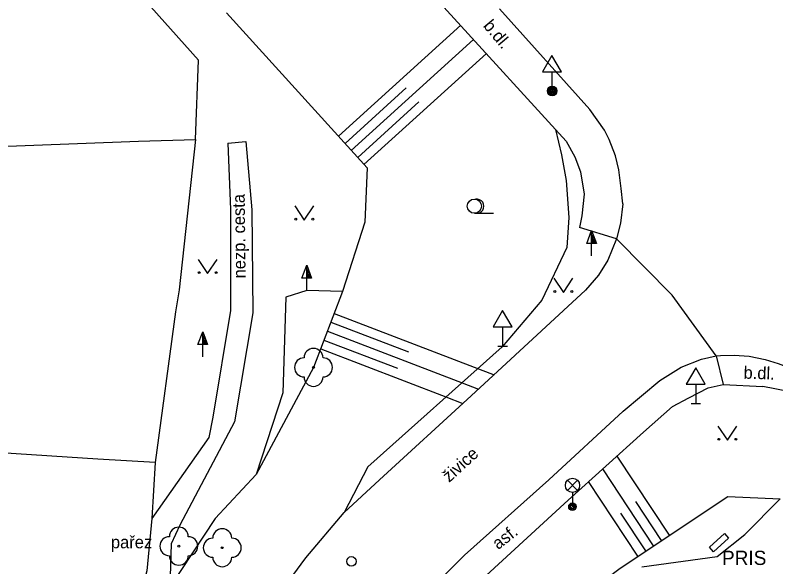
# Model space of a CAD drawing. Extents: x -595546 to -593986, y -1160845 to -1159202.
# Drawn here: x -594296.59 to -594256.49, y -1160557.29 to -1160528.23 of the extents above; entities that cross this region are included whole.
import ezdxf

# ---------------------------------------------------------------- set-up
doc = ezdxf.new("R2010")
doc.units = 0
for name, color, linetype in [('DOP - rozhrani ploch obecne', 7, 'Continuous'), ('Level 22', 7, 'Continuous'), ('Level 25', 7, 'Continuous'), ('Level 28', 7, 'Continuous'), ('Level 33', 7, 'Continuous'), ('Level 34', 7, 'Continuous'), ('Level 36', 7, 'Continuous'), ('silnoproud - povrch.  znaky a  RIS  skut. velikost', 7, 'Continuous'), ('TM - chodniky - VP', 7, 'Continuous'), ('TM - horni hrana svahu', 7, 'Continuous'), ('TM - hranice souvisleho porostu (skupiny stromu_ kere)', 7, 'Continuous'), ('TM - komunikace - VP', 7, 'Continuous'), ('TM - letecke snimky - pomocna linie', 7, 'Continuous'), ('TM - nezpevnene cesty a chodniky', 7, 'Continuous'), ('TM - plot drateny_ kovovy - VP', 7, 'Continuous'), ('TM - pomocna konstrukcni linie', 7, 'Continuous'), ('TM - popis objektu', 7, 'Continuous'), ('TM - popis povrchu', 7, 'Continuous'), ('TM - poznamka', 7, 'Continuous'), ('TM - rozhrani mezi zpev. plochami mezi sebou - VP', 7, 'Continuous'), ('TM - srafovani', 7, 'Continuous'), ('TM - vjezd na pozemek', 7, 'Continuous')]:
    doc.layers.add(name, color=color, linetype=linetype)

msp = doc.modelspace()

# ---------------------------------------------------------------- linework, layer by layer
at = {"layer": 'DOP - rozhrani ploch obecne'}
for points in [[(-594310.33, -1160535.63), (-594290.09, -1160534.87)], [(-594292.23, -1160551.61), (-594311.9, -1160550.33)]]:
    msp.add_lwpolyline(points, dxfattribs=at)
at = {"layer": 'Level 22'}
for centre in [(-594280.86, -1160546.78), (-594287.96, -1160556.2), (-594285.67, -1160556.28)]:
    msp.add_circle(centre, 0.05, dxfattribs=at)
for centre, start, end in [((-594280.86, -1160546.28), 0, 180), ((-594281.36, -1160546.78), 90, 270), ((-594280.36, -1160546.78), 270, 90), ((-594280.86, -1160547.28), 180, 0), ((-594287.96, -1160555.7), 0, 180), ((-594285.67, -1160555.78), 0, 180), ((-594288.46, -1160556.2), 90, 270), ((-594287.46, -1160556.2), 270, 90), ((-594286.17, -1160556.28), 90, 270), ((-594285.17, -1160556.28), 270, 90), ((-594287.96, -1160556.7), 180, 0), ((-594285.67, -1160556.78), 180, 0)]:
    msp.add_arc(centre, 0.5, start, end, dxfattribs=at)
at = {"layer": 'Level 25'}
for p, q in [((-594266.452, -1160540.248), (-594266.2, -1160539.574)), ((-594266.2, -1160540.248), (-594266.452, -1160540.248)), ((-594266.2, -1160540.9), (-594266.2, -1160540.25)), ((-594281.472, -1160542.078), (-594281.22, -1160541.404)), ((-594281.22, -1160542.078), (-594281.472, -1160542.078)), ((-594281.22, -1160542.73), (-594281.22, -1160542.08)), ((-594286.952, -1160545.578), (-594286.7, -1160544.904)), ((-594286.7, -1160545.578), (-594286.952, -1160545.578)), ((-594286.7, -1160546.23), (-594286.7, -1160545.58))]:
    msp.add_line(p, q, dxfattribs=at)
for points in [[(-594265.95, -1160540.25), (-594266.2, -1160540.25), (-594266.2, -1160539.574), (-594266.2, -1160539.574)], [(-594266.007, -1160540.21), (-594266.16, -1160540.21), (-594266.16, -1160539.797)], [(-594266.065, -1160540.17), (-594266.12, -1160540.17), (-594266.12, -1160540.021)], [(-594280.97, -1160542.08), (-594281.22, -1160542.08), (-594281.22, -1160541.404), (-594281.22, -1160541.404)], [(-594281.027, -1160542.04), (-594281.18, -1160542.04), (-594281.18, -1160541.627)], [(-594281.085, -1160542), (-594281.14, -1160542), (-594281.14, -1160541.851)], [(-594286.45, -1160545.58), (-594286.7, -1160545.58), (-594286.7, -1160544.904), (-594286.7, -1160544.904)], [(-594286.507, -1160545.54), (-594286.66, -1160545.54), (-594286.66, -1160545.127)], [(-594286.565, -1160545.5), (-594286.62, -1160545.5), (-594286.62, -1160545.351)]]:
    msp.add_lwpolyline(points, close=True, dxfattribs=at)
for radius in [0.25, 0.2, 0.15, 0.1, 0.05]:
    msp.add_circle((-594268.28, -1160532.22), radius, dxfattribs=at)
at = {"layer": 'Level 28'}
msp.add_circle((-594278.86, -1160557), 0.25, dxfattribs=at)
at = {"layer": 'Level 33'}
for p, q in [((-594267.475, -1160553.26), (-594266.945, -1160552.73)), ((-594267.475, -1160552.73), (-594266.945, -1160553.26)), ((-594267.21, -1160553.37), (-594267.21, -1160554.12))]:
    msp.add_line(p, q, dxfattribs=at)
for centre, radius in [((-594267.21, -1160552.995), 0.375), ((-594267.21, -1160554.12), 0.2), ((-594267.21, -1160554.12), 0.145), ((-594267.21, -1160554.12), 0.0876)]:
    msp.add_circle(centre, radius, dxfattribs=at)
at = {"layer": 'Level 34'}
for p, q in [((-594268.29, -1160531.212), (-594268.29, -1160532.23)), ((-594268.54, -1160532.23), (-594268.04, -1160532.23)), ((-594270.89, -1160544.652), (-594270.89, -1160545.67)), ((-594271.14, -1160545.67), (-594270.64, -1160545.67)), ((-594260.71, -1160547.672), (-594260.71, -1160548.69)), ((-594260.96, -1160548.69), (-594260.46, -1160548.69))]:
    msp.add_line(p, q, dxfattribs=at)
for points in [[(-594268.79, -1160531.212), (-594267.79, -1160531.212), (-594268.29, -1160530.346)], [(-594271.39, -1160544.652), (-594270.39, -1160544.652), (-594270.89, -1160543.786)], [(-594261.21, -1160547.672), (-594260.21, -1160547.672), (-594260.71, -1160546.806)]]:
    msp.add_lwpolyline(points, close=True, dxfattribs=at)
at = {"layer": 'Level 36'}
msp.add_line((-594272.38, -1160538.665), (-594271.38, -1160538.665), dxfattribs=at)
for points in [[(-594281.85, -1160538.27), (-594281.35, -1160539.02), (-594280.85, -1160538.27)], [(-594286.94, -1160541.09), (-594286.44, -1160541.84), (-594285.94, -1160541.09)], [(-594268.19, -1160542.08), (-594267.69, -1160542.83), (-594267.19, -1160542.08)], [(-594259.54, -1160549.87), (-594259.04, -1160550.62), (-594258.54, -1160549.87)]]:
    msp.add_lwpolyline(points, dxfattribs=at)
for centre, radius in [((-594272.38, -1160538.29), 0.375), ((-594281.8, -1160538.97), 0.05), ((-594280.901, -1160538.97), 0.05), ((-594286.89, -1160541.79), 0.05), ((-594285.991, -1160541.79), 0.05), ((-594268.14, -1160542.78), 0.05), ((-594267.241, -1160542.78), 0.05), ((-594259.49, -1160550.57), 0.05), ((-594258.591, -1160550.57), 0.05)]:
    msp.add_circle(centre, radius, dxfattribs=at)
msp.add_arc((-594272.255, -1160538.29), 0.375, 260.4059, 99.5941, dxfattribs=at)
at = {"layer": 'silnoproud - povrch.  znaky a  RIS  skut. velikost'}
msp.add_lwpolyline([(-594259.2, -1160555.54), (-594258.99, -1160555.78), (-594259.78, -1160556.49), (-594259.99, -1160556.25), (-594259.2, -1160555.54)], dxfattribs=at)
at = {"layer": 'TM - chodniky - VP'}
for points in [[(-594268.1, -1160534.24), (-594278.05, -1160523.34), (-594289.28, -1160511.58), (-594291.25, -1160509.68)], [(-594268.1, -1160534.24), (-594267.54, -1160534.87), (-594267.08, -1160535.68), (-594266.79, -1160536.48), (-594266.6, -1160537.66), (-594266.71, -1160538.79), (-594266.84, -1160539.41)], [(-594264.89, -1160540.01), (-594266.84, -1160539.41)], [(-594263.46, -1160550.19), (-594261.93, -1160548.84), (-594261.07, -1160548.38), (-594260.05, -1160547.85), (-594259.26, -1160547.69)], [(-594259.26, -1160547.69), (-594257.18, -1160547.79)], [(-594255.11, -1160548.19), (-594257.18, -1160547.79)], [(-594274.72, -1160560.63), (-594271.76, -1160557.74), (-594267.44, -1160553.77), (-594263.46, -1160550.19)]]:
    msp.add_lwpolyline(points, dxfattribs=at)
at = {"layer": 'TM - horni hrana svahu'}
for points in [[(-594278.03, -1160536.27), (-594285.44, -1160528.1)], [(-594279.33, -1160542.79), (-594280.86, -1160546.78), (-594283.89, -1160552.42)], [(-594270.83, -1160562), (-594264.7, -1160557.35), (-594259.02, -1160553.59)], [(-594259.02, -1160553.59), (-594256.26, -1160553.7)]]:
    msp.add_lwpolyline(points, dxfattribs=at)
at = {"layer": 'TM - hranice souvisleho porostu (skupiny stromu_ kere)'}
for points in [[(-594278.03, -1160536.27), (-594278.15, -1160539.13), (-594279.33, -1160542.79)], [(-594267.4, -1160538.88), (-594267.5, -1160540.46), (-594268.83, -1160543.24), (-594270.92, -1160545.7), (-594278, -1160552.02), (-594279.24, -1160554.42)], [(-594279.33, -1160542.79), (-594281.22, -1160542.73), (-594282.32, -1160543.08), (-594282.47, -1160548.13), (-594283.89, -1160552.42)], [(-594283.89, -1160552.42), (-594286.05, -1160554.75), (-594288.43, -1160558.36)], [(-594259.59, -1160556.74), (-594258.13, -1160555.58), (-594256.26, -1160553.7)], [(-594263.55, -1160557.29), (-594259.59, -1160556.74)]]:
    msp.add_lwpolyline(points, dxfattribs=at)
at = {"layer": 'TM - komunikace - VP'}
for points in [[(-594265.53, -1160534.28), (-594266.29, -1160533.2), (-594271.06, -1160527.9)], [(-594265.27, -1160534.77), (-594265.53, -1160534.28)], [(-594264.94, -1160535.64), (-594265.27, -1160534.77)], [(-594264.76, -1160536.38), (-594264.94, -1160535.64)], [(-594264.65, -1160537.35), (-594264.76, -1160536.38)], [(-594264.56, -1160538.17), (-594264.65, -1160537.35)], [(-594264.56, -1160538.17), (-594264.67, -1160539.19), (-594264.89, -1160540.01)], [(-594264.89, -1160540.01), (-594265.35, -1160541.14), (-594265.83, -1160541.93), (-594266.52, -1160542.72), (-594272.55, -1160548.28), (-594277.38, -1160552.71)], [(-594272.9, -1160556.67), (-594268.46, -1160552.71), (-594264.53, -1160549.08), (-594262.6, -1160547.47), (-594261.48, -1160546.77), (-594260.4, -1160546.35), (-594259.63, -1160546.17)], [(-594259.63, -1160546.17), (-594259.41, -1160546.15)], [(-594259.41, -1160546.15), (-594258.69, -1160546.14), (-594257.89, -1160546.19), (-594257.06, -1160546.36), (-594256.36, -1160546.58), (-594255.57, -1160546.87), (-594254.57, -1160547.36)], [(-594279.24, -1160554.42), (-594277.38, -1160552.71)], [(-594283.96, -1160560.47), (-594281.27, -1160556.82), (-594279.24, -1160554.42)], [(-594284.42, -1160572.41), (-594284.03, -1160571.48), (-594280.71, -1160566.27), (-594277.97, -1160562.37), (-594276.06, -1160559.85), (-594272.9, -1160556.67)]]:
    msp.add_lwpolyline(points, dxfattribs=at)
at = {"layer": 'TM - letecke snimky - pomocna linie'}
msp.add_lwpolyline([(-594268.1, -1160534.24), (-594267.78, -1160535.58), (-594267.55, -1160536.94), (-594267.4, -1160538.88)], dxfattribs=at)
at = {"layer": 'TM - nezpevnene cesty a chodniky'}
for points in [[(-594285.37, -1160534.97), (-594285.24, -1160538.46), (-594285.23, -1160543.79), (-594286.16, -1160549.4), (-594286.38, -1160550.47), (-594289.39, -1160554.74)], [(-594284.43, -1160534.88), (-594284.12, -1160538.48), (-594284.06, -1160543.91), (-594285.02, -1160549.65), (-594287.9, -1160555.1), (-594288.37, -1160556.07), (-594288.43, -1160558.36)]]:
    msp.add_lwpolyline(points, dxfattribs=at)
at = {"layer": 'TM - plot drateny_ kovovy - VP'}
for points in [[(-594309.26, -1160505.63), (-594286.93, -1160530.59)], [(-594287.09, -1160534.77), (-594286.93, -1160530.59)], [(-594290.09, -1160534.87), (-594287.09, -1160534.77)], [(-594287.09, -1160534.77), (-594287.94, -1160542.7)], [(-594288.14, -1160543.85), (-594289.21, -1160551.8)], [(-594289.21, -1160551.8), (-594292.23, -1160551.61)], [(-594289.21, -1160551.8), (-594289.39, -1160554.74)], [(-594289.39, -1160554.74), (-594289.64, -1160557.49), (-594290.43, -1160560.4)]]:
    msp.add_lwpolyline(points, dxfattribs=at)
at = {"layer": 'TM - pomocna konstrukcni linie'}
msp.add_lwpolyline([(-594285.37, -1160534.97), (-594284.43, -1160534.88)], dxfattribs=at)
at = {"layer": 'TM - rozhrani mezi zpev. plochami mezi sebou - VP'}
for points in [[(-594259.63, -1160546.17), (-594261.96, -1160542.97), (-594264.89, -1160540.01)], [(-594259.63, -1160546.17), (-594259.26, -1160547.69)]]:
    msp.add_lwpolyline(points, dxfattribs=at)
at = {"layer": 'TM - srafovani'}
for points in [[(-594279.54, -1160534.6), (-594273.1, -1160528.76)], [(-594278.87, -1160535.35), (-594272.43, -1160529.5)], [(-594278.2, -1160536.09), (-594271.75, -1160530.24)], [(-594279.2, -1160534.98), (-594275.98, -1160532.05)], [(-594278.53, -1160535.72), (-594275.31, -1160532.79)], [(-594279.77, -1160543.94), (-594271.34, -1160547.17)], [(-594279.95, -1160544.4), (-594275.85, -1160545.97)], [(-594280.13, -1160544.87), (-594273.03, -1160547.59), (-594272.16, -1160547.92)], [(-594280.31, -1160545.34), (-594276.44, -1160546.82)], [(-594280.48, -1160545.8), (-594273.88, -1160548.34), (-594272.99, -1160548.68)], [(-594262.09, -1160555.62), (-594264.86, -1160551.45)], [(-594262.93, -1160556.18), (-594265.61, -1160552.12)], [(-594263.76, -1160556.73), (-594266.36, -1160552.8)], [(-594262.51, -1160555.9), (-594263.87, -1160553.84)], [(-594263.34, -1160556.45), (-594264.66, -1160554.46)]]:
    msp.add_lwpolyline(points, dxfattribs=at)
at = {"layer": 'TM - vjezd na pozemek'}
msp.add_lwpolyline([(-594287.94, -1160542.7), (-594288.14, -1160543.85)], dxfattribs=at)

# ---------------------------------------------------------------- texts
at = {"layer": 'TM - popis objektu'}
msp.add_text('PRIS', height=0.75, dxfattribs=at).set_placement((-594259.33, -1160557.19))
at = {"layer": 'TM - popis povrchu'}
for s, rotation, p in [('b.dl.', 309.8956, (-594271.95, -1160528.8)), ('b.dl.', 358, (-594258.2, -1160547.37)), ('živice', 42.3426, (-594273.71, -1160552.87)), ('asf.', 37.8, (-594271.13, -1160556.41))]:
    msp.add_text(s, height=0.65, rotation=rotation, dxfattribs=at).set_placement(p)
at = {"layer": 'TM - poznamka'}
msp.add_text('nezp. cesta', height=0.65, rotation=90.6331, dxfattribs=at).set_placement((-594284.44, -1160542.09))
msp.add_text('pařez', height=0.65, dxfattribs=at).set_placement((-594291.54, -1160556.31))

doc.saveas('drawing.dxf')
